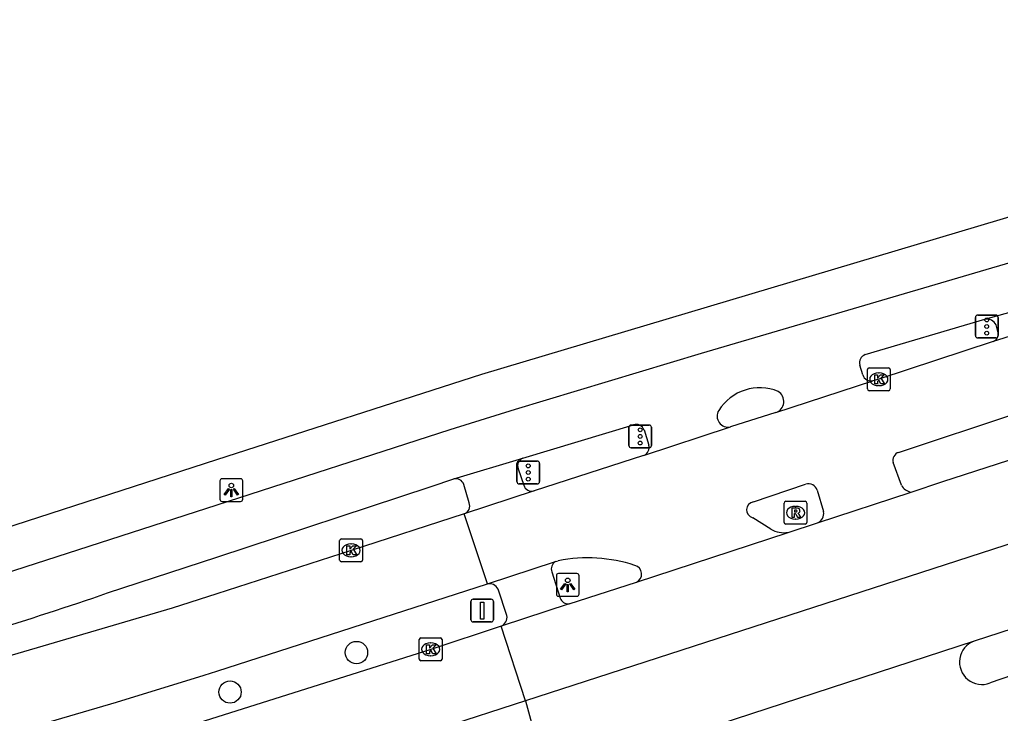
# Model space of a CAD drawing. Extents: x 159265 to 160143, y 383413 to 384319.
# Drawn here: x 159491.36 to 159534.32, y 384045.76 to 384076.18 of the extents above; entities that cross this region are included whole.
import ezdxf

# ---------------------------------------------------------------- set-up
doc = ezdxf.new("R2010")
doc.units = 0
for name, color, linetype in [('IMGEO_Boom', 7, 'Continuous'), ('IMGEO_Fietspad_gesloten', 7, 'Continuous'), ('IMGEO_Kolk', 7, 'Continuous'), ('IMGEO_Lichtpunt', 7, 'Continuous'), ('IMGEO_OVBaan_gesloten', 7, 'Continuous'), ('IMGEO_Rijbaan_lokaal_gesloten', 7, 'Continuous'), ('IMGEO_Rioolput', 7, 'Continuous'), ('IMGEO_Verkeersbordpaal', 7, 'Continuous'), ('IMGEO_Verkeersregelinstallatiepaal', 7, 'Continuous'), ('IMGEO_Voetpad_open', 7, 'Continuous')]:
    doc.layers.add(name, color=color, linetype=linetype)

msp = doc.modelspace()

# ---------------------------------------------------------------- linework, layer by layer
at = {"layer": 'IMGEO_Boom'}
for centre in [(159506.119, 384048.432), (159500.582, 384046.7)]:
    msp.add_circle(centre, 0.489, dxfattribs=at)
at = {"layer": 'IMGEO_Fietspad_gesloten'}
for points in [[(159601.922, 384086.495), (159588.327, 384082.101), (159558.226, 384072.43), (159521.215, 384061.538), (159513.065, 384059.092), (159510.209, 384058.194), (159500, 384054.9), (159487.366, 384050.824)], [(159533.641, 384063.047), (159535.162, 384063.467), (159536.774, 384063.891)], [(159528.403, 384061.493), (159533.641, 384063.047)], [(159528.3, 384060.606), (159528.162, 384061.038)], [(159513.411, 384056.957), (159518.251, 384058.417)], [(159518.717, 384058.195), (159518.929, 384057.526)], [(159510.39, 384056.044), (159513.411, 384056.957)], [(159495.219, 384051.047), (159500, 384052.619), (159509.393, 384055.707), (159510.39, 384056.044)]]:
    msp.add_lwpolyline(points, dxfattribs=at)
for centre, radius, start, end in [((159528.534, 384061.132), 0.384, 109.9882, 194.1941), ((159528.65, 384060.699), 0.362, 194.8814, 284.7671), ((159523.786, 384057.918), 2.124, 67.6709, 147.8344), ((159524.317, 384059.442), 0.521, 289.2174, 57.9405), ((159522.402, 384058.797), 0.485, 148.66, 282.5645), ((159518.37, 384058.067), 0.369, 20.2053, 108.8489), ((159518.582, 384057.421), 0.362, 288.4587, 16.8902), ((159446.013, 384193.507), 150.719, 284.87457, 289.05503)]:
    msp.add_arc(centre, radius, start, end, dxfattribs=at)
at = {"layer": 'IMGEO_Kolk'}
for p, q in [((159528.499, 384059.987), (159528.499, 384060.839)), ((159528.574, 384060.913), (159529.426, 384060.913)), ((159529.5, 384060.839), (159529.5, 384059.987)), ((159528.987, 384060.693), (159529.012, 384060.693)), ((159529.01, 384060.133), (159528.985, 384060.133)), ((159529.426, 384059.913), (159528.574, 384059.913)), ((159505.383, 384052.488), (159505.383, 384053.34)), ((159505.458, 384053.414), (159506.31, 384053.414)), ((159505.871, 384053.194), (159505.896, 384053.194)), ((159506.384, 384053.34), (159506.384, 384052.488)), ((159506.31, 384052.414), (159505.458, 384052.414)), ((159505.894, 384052.634), (159505.869, 384052.634)), ((159508.87, 384048.147), (159508.87, 384048.999)), ((159508.945, 384049.073), (159509.797, 384049.073)), ((159509.358, 384048.853), (159509.383, 384048.853)), ((159509.871, 384048.999), (159509.871, 384048.147)), ((159509.797, 384048.073), (159508.945, 384048.073)), ((159509.381, 384048.293), (159509.356, 384048.293))]:
    msp.add_line(p, q, dxfattribs=at)
for points in [[(159528.499, 384059.987), (159528.499, 384060.839)], [(159528.574, 384060.913), (159529.426, 384060.913)], [(159529.5, 384060.839), (159529.5, 384059.987)], [(159528.82, 384060.613), (159528.943, 384060.613), (159528.943, 384060.462), (159529.073, 384060.613), (159529.237, 384060.613), (159529.091, 384060.462), (159529.244, 384060.213), (159529.092, 384060.213), (159529.007, 384060.377), (159528.943, 384060.31), (159528.943, 384060.213), (159528.82, 384060.213), (159528.82, 384060.613)], [(159529.426, 384059.913), (159528.574, 384059.913)], [(159505.383, 384052.488), (159505.383, 384053.34)], [(159505.458, 384053.414), (159506.31, 384053.414)], [(159505.704, 384053.114), (159505.827, 384053.114), (159505.827, 384052.963), (159505.957, 384053.114), (159506.121, 384053.114), (159505.975, 384052.963), (159506.128, 384052.714), (159505.976, 384052.714), (159505.891, 384052.878), (159505.827, 384052.811), (159505.827, 384052.714), (159505.704, 384052.714), (159505.704, 384053.114)], [(159506.384, 384053.34), (159506.384, 384052.488)], [(159506.31, 384052.414), (159505.458, 384052.414)], [(159508.87, 384048.147), (159508.87, 384048.999)], [(159508.945, 384049.073), (159509.797, 384049.073)], [(159509.871, 384048.999), (159509.871, 384048.147)], [(159509.191, 384048.773), (159509.314, 384048.773), (159509.314, 384048.622), (159509.444, 384048.773), (159509.608, 384048.773), (159509.462, 384048.622), (159509.615, 384048.373), (159509.463, 384048.373), (159509.378, 384048.537), (159509.314, 384048.47), (159509.314, 384048.373), (159509.191, 384048.373), (159509.191, 384048.773)], [(159509.797, 384048.073), (159508.945, 384048.073)]]:
    msp.add_lwpolyline(points, dxfattribs=at)
for centre, start, end in [((159528.576, 384060.837), 91.552, 178.448), ((159528.576, 384060.837), 91.552, 178.448), ((159529.424, 384060.837), 1.552, 88.448), ((159529.424, 384060.837), 1.552, 88.448), ((159528.576, 384059.989), 181.552, 268.448), ((159528.576, 384059.989), 181.552, 268.448), ((159529.424, 384059.989), 271.552, 358.448), ((159529.424, 384059.989), 271.552, 358.448), ((159505.46, 384053.338), 91.552, 178.448), ((159505.46, 384053.338), 91.552, 178.448), ((159506.308, 384053.338), 1.552, 88.448), ((159506.308, 384053.338), 1.552, 88.448), ((159505.46, 384052.49), 181.552, 268.448), ((159505.46, 384052.49), 181.552, 268.448), ((159506.308, 384052.49), 271.552, 358.448), ((159506.308, 384052.49), 271.552, 358.448), ((159508.947, 384048.997), 91.552, 178.448), ((159508.947, 384048.997), 91.552, 178.448), ((159509.795, 384048.997), 1.552, 88.448), ((159509.795, 384048.997), 1.552, 88.448), ((159508.947, 384048.149), 181.552, 268.448), ((159508.947, 384048.149), 181.552, 268.448), ((159509.795, 384048.149), 271.552, 358.448), ((159509.795, 384048.149), 271.552, 358.448)]:
    msp.add_arc(centre, 0.0765, start, end, dxfattribs=at)
for centre, major_axis, ratio, start_param, end_param in [((159528.986, 384060.413), (-0.387, 0.002), 0.722429, 4.712389, 7.853982), ((159529.011, 384060.413), (-0.39, 0.002), 0.717154, 1.570796, 4.712389), ((159505.87, 384052.914), (-0.387, 0.002), 0.722429, 4.712389, 7.853982), ((159505.895, 384052.914), (-0.39, 0.002), 0.717154, 1.570796, 4.712389), ((159509.357, 384048.573), (-0.387, 0.002), 0.722429, 4.712389, 7.853982), ((159509.382, 384048.573), (-0.39, 0.002), 0.717154, 1.570796, 4.712389)]:
    msp.add_ellipse(centre, major_axis=major_axis, ratio=ratio, start_param=start_param, end_param=end_param, dxfattribs=at)
at = {"layer": 'IMGEO_Lichtpunt'}
for p, q in [((159500.14, 384055.958), (159500.14, 384055.151)), ((159500.14, 384055.958), (159500.14, 384055.151)), ((159501.042, 384056.053), (159500.234, 384056.053)), ((159501.042, 384056.053), (159500.234, 384056.053)), ((159501.136, 384055.151), (159501.136, 384055.958)), ((159501.136, 384055.151), (159501.136, 384055.958)), ((159500.234, 384055.057), (159501.042, 384055.057)), ((159500.234, 384055.057), (159501.042, 384055.057)), ((159515.777, 384051.898), (159514.969, 384051.898)), ((159515.777, 384051.898), (159514.969, 384051.898)), ((159514.875, 384051.803), (159514.875, 384050.996)), ((159514.875, 384051.803), (159514.875, 384050.996)), ((159515.871, 384050.996), (159515.871, 384051.803)), ((159515.871, 384050.996), (159515.871, 384051.803)), ((159514.969, 384050.902), (159515.777, 384050.902)), ((159514.969, 384050.902), (159515.777, 384050.902))]:
    msp.add_line(p, q, dxfattribs=at)
for points in [[(159500.514, 384055.622), (159500.553, 384055.594), (159500.365, 384055.332), (159500.327, 384055.359), (159500.514, 384055.622)], [(159500.616, 384055.574), (159500.663, 384055.574), (159500.663, 384055.252), (159500.616, 384055.252), (159500.616, 384055.574)], [(159500.726, 384055.594), (159500.764, 384055.621), (159500.951, 384055.359), (159500.912, 384055.331), (159500.726, 384055.594)], [(159515.249, 384051.467), (159515.288, 384051.439), (159515.1, 384051.177), (159515.062, 384051.204), (159515.249, 384051.467)], [(159515.351, 384051.419), (159515.398, 384051.419), (159515.398, 384051.097), (159515.351, 384051.097), (159515.351, 384051.419)], [(159515.461, 384051.439), (159515.499, 384051.466), (159515.686, 384051.204), (159515.647, 384051.176), (159515.461, 384051.439)]]:
    msp.add_lwpolyline(points, dxfattribs=at)
for centre in [(159500.639, 384055.756), (159515.374, 384051.601)]:
    msp.add_circle(centre, 0.0994, dxfattribs=at)
for centre, start, end in [((159500.234, 384055.958), 90, 180), ((159500.234, 384055.958), 90, 180), ((159501.042, 384055.958), 0, 90), ((159501.042, 384055.958), 0, 90), ((159500.234, 384055.151), 180, 270), ((159500.234, 384055.151), 180, 270), ((159501.042, 384055.151), 270, 0), ((159501.042, 384055.151), 270, 360), ((159514.969, 384051.803), 90, 180), ((159514.969, 384051.803), 90, 180), ((159515.777, 384051.803), 0, 90), ((159515.777, 384051.803), 0, 90), ((159514.969, 384050.996), 180, 270), ((159514.969, 384050.996), 180, 270), ((159515.777, 384050.996), 270, 0), ((159515.777, 384050.996), 270, 360)]:
    msp.add_arc(centre, 0.0946, start, end, dxfattribs=at)
at = {"layer": 'IMGEO_OVBaan_gesloten'}
for points in [[(159530.41, 384055.47), (159531.803, 384055.928), (159535.638, 384057.174)], [(159526.308, 384054.121), (159530.41, 384055.47)], [(159539.794, 384054.841), (159513.523, 384046.314)], [(159525.031, 384053.701), (159526.308, 384054.121)], [(159518.379, 384051.514), (159525.031, 384053.701)], [(159515.434, 384050.57), (159518.379, 384051.514)], [(159515.434, 384050.57), (159512.459, 384049.591)], [(159537.674, 384050.392), (159533.171, 384048.934)], [(159512.459, 384049.591), (159509.372, 384048.571), (159505.045, 384047.187), (159500, 384045.601), (159497.73, 384044.887), (159497.798, 384044.69), (159486.108, 384041.085), (159470.738, 384036.595), (159458.156, 384033.181)], [(159513.523, 384046.314), (159512.459, 384049.591)], [(159533.171, 384048.934), (159521.995, 384045.283)], [(159513.523, 384046.314), (159498.741, 384041.516), (159497.418, 384041.118), (159493.036, 384039.81), (159488.599, 384038.486), (159487.855, 384038.264), (159483.684, 384037.037), (159479.605, 384035.835), (159478.89, 384035.627), (159478.28, 384035.448), (159474.351, 384034.31), (159470.02, 384033.052), (159469.354, 384032.862), (159468.693, 384032.67), (159464.384, 384031.44), (159459.096, 384029.931)], [(159513.523, 384046.314), (159514.476, 384042.841)]]:
    msp.add_lwpolyline(points, dxfattribs=at)
at = {"layer": 'IMGEO_Rijbaan_lokaal_gesloten'}
for points in [[(159536.948, 384062.994), (159534.003, 384062.062)], [(159534.003, 384062.062), (159529, 384060.412), (159528.742, 384060.349)], [(159524.488, 384058.95), (159528.742, 384060.349)], [(159524.488, 384058.95), (159522.508, 384058.323)], [(159529.868, 384057.21), (159535.041, 384058.932)], [(159518.697, 384057.077), (159522.508, 384058.323)], [(159518.697, 384057.077), (159513.896, 384055.524)], [(159529.986, 384055.767), (159529.633, 384056.761)], [(159523.506, 384055.044), (159525.795, 384055.819)], [(159513.896, 384055.524), (159510.834, 384054.508)], [(159526.294, 384055.547), (159526.576, 384054.61)], [(159510.834, 384054.508), (159505.885, 384052.912), (159500, 384051.006), (159498.039, 384050.371), (159488.196, 384047.492), (159484.02, 384046.333)], [(159511.853, 384051.439), (159510.834, 384054.508)], [(159524.27, 384053.846), (159523.477, 384054.344)], [(159511.853, 384051.439), (159514.842, 384052.42)], [(159514.842, 384052.42), (159514.96, 384052.459)], [(159457.449, 384035.626), (159466.568, 384038.12), (159491.771, 384045.13), (159495.609, 384046.257), (159499.447, 384047.435), (159500, 384047.613), (159511.853, 384051.439)], [(159538.253, 384048.608), (159533.873, 384047.1)]]:
    msp.add_lwpolyline(points, dxfattribs=at)
for centre, radius, start, end in [((159529.972, 384056.869), 0.356, 107.0507, 197.6955), ((159525.917, 384055.448), 0.39, 14.6534, 108.1578), ((159530.498, 384056.046), 0.583, 208.626, 261.3537), ((159523.568, 384054.691), 0.359, 100.0064, 255.2489), ((159526.158, 384054.521), 0.427, 290.5101, 12.0394), ((159524.845, 384054.795), 1.109, 238.7773, 279.6472), ((159516.249, 384045.939), 6.646, 71.8626, 101.1845), ((159518.211, 384051.873), 0.397, 295.1017, 74.3103), ((159533.517, 384048.015), 0.982, 110.632, 291.2587)]:
    msp.add_arc(centre, radius, start, end, dxfattribs=at)
at = {"layer": 'IMGEO_Rioolput'}
for p, q in [((159524.851, 384054.136), (159524.851, 384054.988)), ((159524.926, 384055.062), (159525.778, 384055.062)), ((159525.339, 384054.842), (159525.364, 384054.842)), ((159525.852, 384054.988), (159525.852, 384054.136)), ((159525.778, 384054.062), (159524.926, 384054.062)), ((159525.362, 384054.282), (159525.337, 384054.282))]:
    msp.add_line(p, q, dxfattribs=at)
for points in [[(159524.851, 384054.136), (159524.851, 384054.988)], [(159524.926, 384055.062), (159525.778, 384055.062)], [(159525.852, 384054.988), (159525.852, 384054.136)], [(159525.44, 384054.76), (159525.188, 384054.762), (159525.188, 384054.362)], [(159525.188, 384054.362), (159525.312, 384054.362), (159525.312, 384054.524), (159525.323, 384054.524)], [(159525.366, 384054.681), (159525.312, 384054.681), (159525.312, 384054.6)], [(159525.312, 384054.6), (159525.364, 384054.6)], [(159525.37, 384054.495), (159525.441, 384054.362), (159525.581, 384054.362), (159525.516, 384054.488)], [(159525.778, 384054.062), (159524.926, 384054.062)]]:
    msp.add_lwpolyline(points, dxfattribs=at)
for centre, radius, start, end in [((159524.928, 384054.986), 0.0765, 91.552, 178.448), ((159524.928, 384054.986), 0.0765, 91.552, 178.448), ((159525.776, 384054.986), 0.0765, 1.552, 88.448), ((159525.776, 384054.986), 0.0765, 1.552, 88.448), ((159525.322, 384054.471), 0.0533, 26.0293, 88.6989), ((159525.348, 384054.789), 0.19, 274.7715, 282.9687), ((159525.372, 384054.585), 0.0964, 77.0061, 93.1865), ((159525.386, 384054.642), 0.0378, 276.6634, 79.6772), ((159525.439, 384054.65), 0.109, 350.3612, 89.416), ((159525.437, 384054.65), 0.112, 277.5842, 350.9817), ((159525.421, 384054.435), 0.108, 29.5134, 73.7905), ((159524.928, 384054.138), 0.0765, 181.552, 268.448), ((159524.928, 384054.138), 0.0765, 181.552, 268.448), ((159525.776, 384054.138), 0.0765, 271.552, 358.448), ((159525.776, 384054.138), 0.0765, 271.552, 358.448)]:
    msp.add_arc(centre, radius, start, end, dxfattribs=at)
for centre, major_axis, ratio, start_param, end_param in [((159525.338, 384054.562), (-0.387, 0.002), 0.722429, 4.712389, 7.853982), ((159525.363, 384054.562), (-0.39, 0.002), 0.717154, 1.570796, 4.712389)]:
    msp.add_ellipse(centre, major_axis=major_axis, ratio=ratio, start_param=start_param, end_param=end_param, dxfattribs=at)
at = {"layer": 'IMGEO_Verkeersbordpaal'}
for p, q in [((159511.129, 384049.872), (159511.129, 384050.672)), ((159511.129, 384050.672), (159511.129, 384049.872)), ((159511.229, 384050.772), (159512.019, 384050.772)), ((159512.019, 384050.772), (159511.229, 384050.772)), ((159512.119, 384050.672), (159512.119, 384049.872)), ((159512.119, 384049.872), (159512.119, 384050.672)), ((159512.019, 384049.772), (159511.229, 384049.772)), ((159511.229, 384049.772), (159512.019, 384049.772))]:
    msp.add_line(p, q, dxfattribs=at)
msp.add_lwpolyline([(159511.549, 384050.647), (159511.699, 384050.647), (159511.699, 384049.897), (159511.549, 384049.897), (159511.549, 384050.647)], dxfattribs=at)
for centre, start, end in [((159511.229, 384050.672), 90, 180), ((159511.229, 384050.672), 90, 180), ((159512.019, 384050.672), 0, 90), ((159512.019, 384050.672), 360, 90), ((159511.229, 384049.872), 180, 270), ((159511.229, 384049.872), 180, 270), ((159512.019, 384049.872), 270, 0), ((159512.019, 384049.872), 270, 0)]:
    msp.add_arc(centre, 0.1, start, end, dxfattribs=at)
at = {"layer": 'IMGEO_Verkeersregelinstallatiepaal'}
for p, q in [((159533.231, 384062.326), (159533.231, 384063.126)), ((159533.231, 384063.126), (159533.231, 384062.326)), ((159533.331, 384063.226), (159534.121, 384063.226)), ((159534.121, 384063.226), (159533.331, 384063.226)), ((159534.221, 384063.126), (159534.221, 384062.326)), ((159534.221, 384062.326), (159534.221, 384063.126)), ((159534.121, 384062.226), (159533.331, 384062.226)), ((159533.331, 384062.226), (159534.121, 384062.226)), ((159518.049, 384057.507), (159518.049, 384058.307)), ((159518.049, 384058.307), (159518.049, 384057.507)), ((159518.149, 384058.407), (159518.939, 384058.407)), ((159518.939, 384058.407), (159518.149, 384058.407)), ((159519.039, 384058.307), (159519.039, 384057.507)), ((159519.039, 384057.507), (159519.039, 384058.307)), ((159518.939, 384057.407), (159518.149, 384057.407)), ((159518.149, 384057.407), (159518.939, 384057.407)), ((159513.149, 384055.925), (159513.149, 384056.725)), ((159513.149, 384056.725), (159513.149, 384055.925)), ((159513.249, 384056.825), (159514.039, 384056.825)), ((159514.039, 384056.825), (159513.249, 384056.825)), ((159514.139, 384056.725), (159514.139, 384055.925)), ((159514.139, 384055.925), (159514.139, 384056.725)), ((159514.039, 384055.825), (159513.249, 384055.825)), ((159513.249, 384055.825), (159514.039, 384055.825))]:
    msp.add_line(p, q, dxfattribs=at)
for centre in [(159533.726, 384063.016), (159533.726, 384062.726), (159533.726, 384062.436), (159518.544, 384058.197), (159518.544, 384057.907), (159518.544, 384057.617), (159513.644, 384056.615), (159513.644, 384056.325), (159513.644, 384056.035)]:
    msp.add_circle(centre, 0.085, dxfattribs=at)
for centre, start, end in [((159533.331, 384063.126), 90, 180), ((159533.331, 384063.126), 90, 180), ((159534.121, 384063.126), 0, 90), ((159534.121, 384063.126), 360, 90), ((159533.331, 384062.326), 180, 270), ((159533.331, 384062.326), 180, 270), ((159534.121, 384062.326), 270, 0), ((159534.121, 384062.326), 270, 0), ((159518.149, 384058.307), 90, 180), ((159518.149, 384058.307), 90, 180), ((159518.939, 384058.307), 0, 90), ((159518.939, 384058.307), 360, 90), ((159518.149, 384057.507), 180, 270), ((159518.149, 384057.507), 180, 270), ((159518.939, 384057.507), 270, 0), ((159518.939, 384057.507), 270, 0), ((159513.249, 384056.725), 90, 180), ((159513.249, 384056.725), 90, 180), ((159514.039, 384056.725), 0, 90), ((159514.039, 384056.725), 360, 90), ((159513.249, 384055.925), 180, 270), ((159513.249, 384055.925), 180, 270), ((159514.039, 384055.925), 270, 0), ((159514.039, 384055.925), 270, 0)]:
    msp.add_arc(centre, 0.1, start, end, dxfattribs=at)
at = {"layer": 'IMGEO_Voetpad_open'}
for points in [[(159487.001, 384052.689), (159500, 384056.891), (159511.609, 384060.643), (159543.362, 384070.117), (159558.885, 384074.794), (159579.768, 384081.482)], [(159534.218, 384062.512), (159534.134, 384062.798)], [(159513.202, 384056.488), (159513.444, 384055.769)], [(159511.056, 384054.994), (159510.818, 384055.802)], [(159514.678, 384051.964), (159515.041, 384050.822)], [(159512.707, 384050.05), (159512.319, 384051.215)]]:
    msp.add_lwpolyline(points, dxfattribs=at)
for centre, radius, start, end in [((159533.722, 384062.595), 0.459, 26.222, 100.184), ((159533.876, 384062.399), 0.36, 290.6811, 18.244), ((159513.53, 384056.623), 0.355, 109.6275, 202.3342), ((159510.476, 384055.696), 0.358, 17.2017, 103.8288), ((159513.795, 384055.877), 0.367, 197.0481, 286.0334), ((159510.71, 384054.858), 0.372, 289.5159, 21.3832), ((159515.011, 384052.102), 0.36, 117.9603, 202.4775), ((159511.947, 384051.038), 0.412, 25.4501, 103.204), ((159515.394, 384050.941), 0.373, 198.5739, 276.0884), ((159512.294, 384049.976), 0.419, 293.1306, 10.1042)]:
    msp.add_arc(centre, radius, start, end, dxfattribs=at)

doc.saveas('drawing.dxf')
